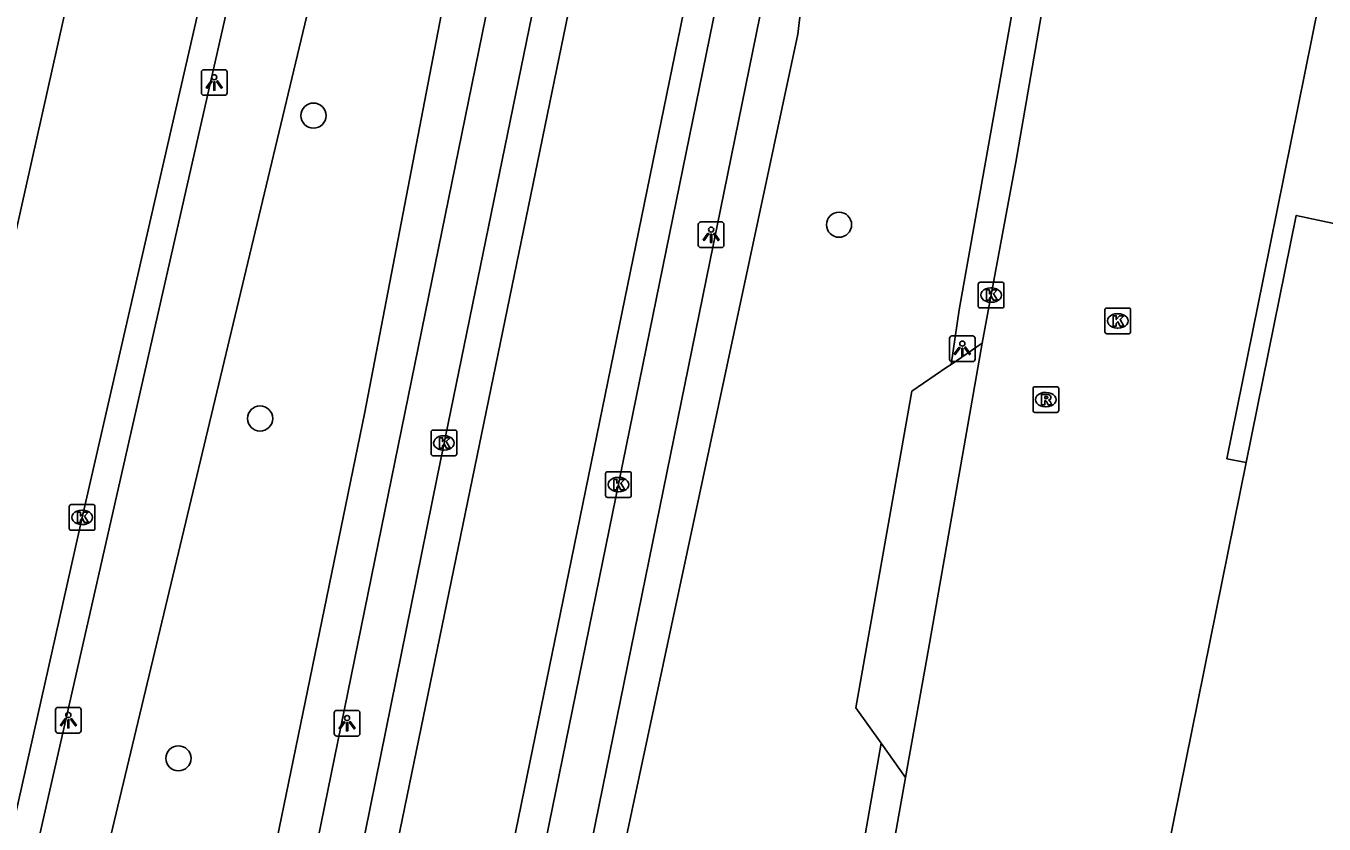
# Model space of a CAD drawing. Extents: x 157692 to 159670, y 381454 to 383289.
# Drawn here: x 158675.9 to 158726.4, y 382951.3 to 382982.3 of the extents above; entities that cross this region are included whole.
import ezdxf

# ---------------------------------------------------------------- set-up
doc = ezdxf.new("R2010")
doc.units = 0
for name, color, linetype in [('IMGEO_Boom', 7, 'Continuous'), ('IMGEO_Groenvoorziening', 7, 'Continuous'), ('IMGEO_Kolk', 7, 'Continuous'), ('IMGEO_Lichtpunt', 7, 'Continuous'), ('IMGEO_Pand', 7, 'Continuous'), ('IMGEO_Parkeervlak_open', 7, 'Continuous'), ('IMGEO_Rijbaan_lokaal_gesloten', 7, 'Continuous'), ('IMGEO_Rijbaan_lokaal_open', 7, 'Continuous'), ('IMGEO_Rioolput', 7, 'Continuous'), ('IMGEO_Voetpad_open', 7, 'Continuous')]:
    doc.layers.add(name, color=color, linetype=linetype)

msp = doc.modelspace()

# ---------------------------------------------------------------- linework, layer by layer
at = {"layer": 'IMGEO_Boom'}
for centre in [(158687.059, 382978.811), (158707.513, 382974.567), (158684.983, 382967.029), (158681.805, 382953.811)]:
    msp.add_circle(centre, 0.489, dxfattribs=at)
at = {"layer": 'IMGEO_Groenvoorziening'}
for points in [[(158688.778, 382900.594), (158697.58, 382943.015), (158705.906, 382981.973), (158708.115, 383000.796)], [(158671.679, 382930.067), (158675.914, 382940.862), (158678.389, 382947.508), (158688.926, 382991.603), (158694.69, 382996.555), (158689.06, 382967.272), (158684.332, 382944.342), (158676.106, 382902.863)]]:
    msp.add_lwpolyline(points, dxfattribs=at)
at = {"layer": 'IMGEO_Kolk'}
for p, q in [((158713.002, 382972.329), (158713.854, 382972.329)), ((158712.927, 382971.403), (158712.927, 382972.255)), ((158713.415, 382972.109), (158713.44, 382972.109)), ((158713.928, 382972.255), (158713.928, 382971.403)), ((158713.854, 382971.329), (158713.002, 382971.329)), ((158713.438, 382971.549), (158713.413, 382971.549)), ((158717.856, 382970.401), (158717.856, 382971.253)), ((158717.931, 382971.327), (158718.783, 382971.327)), ((158718.857, 382971.253), (158718.857, 382970.401)), ((158718.344, 382971.107), (158718.369, 382971.107)), ((158718.783, 382970.327), (158717.931, 382970.327)), ((158718.367, 382970.547), (158718.342, 382970.547)), ((158691.637, 382965.654), (158691.637, 382966.506)), ((158691.712, 382966.58), (158692.564, 382966.58)), ((158692.125, 382966.36), (158692.15, 382966.36)), ((158692.638, 382966.506), (158692.638, 382965.654)), ((158692.148, 382965.8), (158692.123, 382965.8)), ((158692.564, 382965.58), (158691.712, 382965.58)), ((158698.425, 382964.034), (158698.425, 382964.886)), ((158698.5, 382964.96), (158699.352, 382964.96)), ((158698.913, 382964.74), (158698.938, 382964.74)), ((158699.426, 382964.886), (158699.426, 382964.034)), ((158698.936, 382964.18), (158698.911, 382964.18)), ((158677.631, 382963.683), (158678.483, 382963.683)), ((158699.352, 382963.96), (158698.5, 382963.96)), ((158677.556, 382962.757), (158677.556, 382963.609)), ((158678.044, 382963.463), (158678.069, 382963.463)), ((158678.557, 382963.609), (158678.557, 382962.757)), ((158678.483, 382962.683), (158677.631, 382962.683)), ((158678.067, 382962.903), (158678.042, 382962.903))]:
    msp.add_line(p, q, dxfattribs=at)
for points in [[(158713.002, 382972.329), (158713.854, 382972.329)], [(158712.927, 382971.403), (158712.927, 382972.255)], [(158713.248, 382972.029), (158713.371, 382972.029), (158713.371, 382971.878), (158713.501, 382972.029), (158713.665, 382972.029), (158713.519, 382971.878), (158713.672, 382971.629), (158713.52, 382971.629), (158713.435, 382971.793), (158713.371, 382971.726), (158713.371, 382971.629), (158713.248, 382971.629), (158713.248, 382972.029)], [(158713.928, 382972.255), (158713.928, 382971.403)], [(158713.854, 382971.329), (158713.002, 382971.329)], [(158717.856, 382970.401), (158717.856, 382971.253)], [(158717.931, 382971.327), (158718.783, 382971.327)], [(158718.857, 382971.253), (158718.857, 382970.401)], [(158718.177, 382971.027), (158718.3, 382971.027), (158718.3, 382970.876), (158718.43, 382971.027), (158718.594, 382971.027), (158718.448, 382970.876), (158718.601, 382970.627), (158718.449, 382970.627), (158718.364, 382970.791), (158718.3, 382970.724), (158718.3, 382970.627), (158718.177, 382970.627), (158718.177, 382971.027)], [(158718.783, 382970.327), (158717.931, 382970.327)], [(158691.637, 382965.654), (158691.637, 382966.506)], [(158691.712, 382966.58), (158692.564, 382966.58)], [(158691.958, 382966.28), (158692.081, 382966.28), (158692.081, 382966.129), (158692.211, 382966.28), (158692.375, 382966.28), (158692.229, 382966.129), (158692.382, 382965.88), (158692.23, 382965.88), (158692.145, 382966.044), (158692.081, 382965.977), (158692.081, 382965.88), (158691.958, 382965.88), (158691.958, 382966.28)], [(158692.638, 382966.506), (158692.638, 382965.654)], [(158692.564, 382965.58), (158691.712, 382965.58)], [(158698.425, 382964.034), (158698.425, 382964.886)], [(158698.5, 382964.96), (158699.352, 382964.96)], [(158699.426, 382964.886), (158699.426, 382964.034)], [(158698.746, 382964.66), (158698.869, 382964.66), (158698.869, 382964.509), (158698.999, 382964.66), (158699.163, 382964.66), (158699.017, 382964.509), (158699.17, 382964.26), (158699.018, 382964.26), (158698.933, 382964.424), (158698.869, 382964.357), (158698.869, 382964.26), (158698.746, 382964.26), (158698.746, 382964.66)], [(158677.631, 382963.683), (158678.483, 382963.683)], [(158699.352, 382963.96), (158698.5, 382963.96)], [(158677.556, 382962.757), (158677.556, 382963.609)], [(158677.877, 382963.383), (158678, 382963.383), (158678, 382963.232), (158678.13, 382963.383), (158678.294, 382963.383), (158678.148, 382963.232), (158678.301, 382962.983), (158678.149, 382962.983), (158678.064, 382963.147), (158678, 382963.08), (158678, 382962.983), (158677.877, 382962.983), (158677.877, 382963.383)], [(158678.557, 382963.609), (158678.557, 382962.757)], [(158678.483, 382962.683), (158677.631, 382962.683)]]:
    msp.add_lwpolyline(points, dxfattribs=at)
for centre, start, end in [((158713.004, 382972.253), 91.552, 178.448), ((158713.004, 382972.253), 91.552, 178.448), ((158713.852, 382972.253), 1.552, 88.448), ((158713.852, 382972.253), 1.552, 88.448), ((158713.004, 382971.405), 181.552, 268.448), ((158713.004, 382971.405), 181.552, 268.448), ((158713.852, 382971.405), 271.552, 358.448), ((158713.852, 382971.405), 271.552, 358.448), ((158717.933, 382971.251), 91.552, 178.448), ((158717.933, 382971.251), 91.552, 178.448), ((158718.781, 382971.251), 1.552, 88.448), ((158718.781, 382971.251), 1.552, 88.448), ((158717.933, 382970.403), 181.552, 268.448), ((158717.933, 382970.403), 181.552, 268.448), ((158718.781, 382970.403), 271.552, 358.448), ((158718.781, 382970.403), 271.552, 358.448), ((158691.714, 382966.504), 91.552, 178.448), ((158691.714, 382966.504), 91.552, 178.448), ((158692.562, 382966.504), 1.552, 88.448), ((158692.562, 382966.504), 1.552, 88.448), ((158691.714, 382965.656), 181.552, 268.448), ((158691.714, 382965.656), 181.552, 268.448), ((158692.562, 382965.656), 271.552, 358.448), ((158692.562, 382965.656), 271.552, 358.448), ((158698.502, 382964.884), 91.552, 178.448), ((158698.502, 382964.884), 91.552, 178.448), ((158699.35, 382964.884), 1.552, 88.448), ((158699.35, 382964.884), 1.552, 88.448), ((158677.633, 382963.607), 91.552, 178.448), ((158677.633, 382963.607), 91.552, 178.448), ((158678.481, 382963.607), 1.552, 88.448), ((158678.481, 382963.607), 1.552, 88.448), ((158698.502, 382964.036), 181.552, 268.448), ((158698.502, 382964.036), 181.552, 268.448), ((158699.35, 382964.036), 271.552, 358.448), ((158699.35, 382964.036), 271.552, 358.448), ((158677.633, 382962.759), 181.552, 268.448), ((158677.633, 382962.759), 181.552, 268.448), ((158678.481, 382962.759), 271.552, 358.448), ((158678.481, 382962.759), 271.552, 358.448)]:
    msp.add_arc(centre, 0.0765, start, end, dxfattribs=at)
for centre, major_axis, ratio, start_param, end_param in [((158713.414, 382971.829), (-0.387, 0.002), 0.722429, 4.712389, 7.853982), ((158713.439, 382971.829), (-0.39, 0.002), 0.717154, 1.570796, 4.712389), ((158718.343, 382970.827), (-0.387, 0.002), 0.722429, 4.712389, 7.853982), ((158718.368, 382970.827), (-0.39, 0.002), 0.717154, 1.570796, 4.712389), ((158692.124, 382966.08), (-0.387, 0.002), 0.722429, 4.712389, 7.853982), ((158692.149, 382966.08), (-0.39, 0.002), 0.717154, 1.570796, 4.712389), ((158698.912, 382964.46), (-0.387, 0.002), 0.722429, 4.712389, 7.853982), ((158698.937, 382964.46), (-0.39, 0.002), 0.717154, 1.570796, 4.712389), ((158678.043, 382963.183), (-0.387, 0.002), 0.722429, 4.712389, 7.853982), ((158678.068, 382963.183), (-0.39, 0.002), 0.717154, 1.570796, 4.712389)]:
    msp.add_ellipse(centre, major_axis=major_axis, ratio=ratio, start_param=start_param, end_param=end_param, dxfattribs=at)
at = {"layer": 'IMGEO_Lichtpunt'}
for p, q in [((158682.7, 382980.503), (158682.7, 382979.696)), ((158682.7, 382980.503), (158682.7, 382979.696)), ((158683.602, 382980.598), (158682.794, 382980.598)), ((158683.602, 382980.598), (158682.794, 382980.598)), ((158683.696, 382979.696), (158683.696, 382980.503)), ((158683.696, 382979.696), (158683.696, 382980.503)), ((158682.794, 382979.602), (158683.602, 382979.602)), ((158682.794, 382979.602), (158683.602, 382979.602)), ((158702.036, 382974.579), (158702.036, 382973.772)), ((158702.036, 382974.579), (158702.036, 382973.772)), ((158702.938, 382974.674), (158702.13, 382974.674)), ((158702.938, 382974.674), (158702.13, 382974.674)), ((158703.032, 382973.772), (158703.032, 382974.579)), ((158703.032, 382973.772), (158703.032, 382974.579)), ((158702.13, 382973.678), (158702.938, 382973.678)), ((158702.13, 382973.678), (158702.938, 382973.678)), ((158712.713, 382970.239), (158711.905, 382970.239)), ((158712.713, 382970.239), (158711.905, 382970.239)), ((158711.811, 382970.144), (158711.811, 382969.337)), ((158711.811, 382970.144), (158711.811, 382969.337)), ((158712.807, 382969.337), (158712.807, 382970.144)), ((158712.807, 382969.337), (158712.807, 382970.144)), ((158711.905, 382969.243), (158712.713, 382969.243)), ((158711.905, 382969.243), (158712.713, 382969.243)), ((158677.022, 382955.697), (158677.022, 382954.89)), ((158677.022, 382955.697), (158677.022, 382954.89)), ((158677.924, 382955.792), (158677.116, 382955.792)), ((158677.924, 382955.792), (158677.116, 382955.792)), ((158678.018, 382954.89), (158678.018, 382955.697)), ((158678.018, 382954.89), (158678.018, 382955.697)), ((158688.771, 382955.675), (158687.963, 382955.675)), ((158688.771, 382955.675), (158687.963, 382955.675)), ((158687.869, 382955.58), (158687.869, 382954.773)), ((158687.869, 382955.58), (158687.869, 382954.773)), ((158688.865, 382954.773), (158688.865, 382955.58)), ((158688.865, 382954.773), (158688.865, 382955.58)), ((158677.116, 382954.796), (158677.924, 382954.796)), ((158677.116, 382954.796), (158677.924, 382954.796)), ((158687.963, 382954.679), (158688.771, 382954.679)), ((158687.963, 382954.679), (158688.771, 382954.679))]:
    msp.add_line(p, q, dxfattribs=at)
for points in [[(158683.074, 382980.167), (158683.113, 382980.139), (158682.925, 382979.877), (158682.887, 382979.904), (158683.074, 382980.167)], [(158683.176, 382980.119), (158683.223, 382980.119), (158683.223, 382979.797), (158683.176, 382979.797), (158683.176, 382980.119)], [(158683.286, 382980.139), (158683.324, 382980.166), (158683.511, 382979.904), (158683.472, 382979.876), (158683.286, 382980.139)], [(158702.41, 382974.243), (158702.449, 382974.215), (158702.261, 382973.953), (158702.223, 382973.98), (158702.41, 382974.243)], [(158702.512, 382974.195), (158702.559, 382974.195), (158702.559, 382973.873), (158702.512, 382973.873), (158702.512, 382974.195)], [(158702.622, 382974.215), (158702.66, 382974.242), (158702.847, 382973.98), (158702.808, 382973.952), (158702.622, 382974.215)], [(158712.185, 382969.808), (158712.224, 382969.78), (158712.036, 382969.518), (158711.998, 382969.545), (158712.185, 382969.808)], [(158712.287, 382969.76), (158712.334, 382969.76), (158712.334, 382969.438), (158712.287, 382969.438), (158712.287, 382969.76)], [(158712.397, 382969.78), (158712.435, 382969.807), (158712.622, 382969.545), (158712.583, 382969.517), (158712.397, 382969.78)], [(158677.396, 382955.361), (158677.435, 382955.333), (158677.247, 382955.071), (158677.209, 382955.098), (158677.396, 382955.361)], [(158677.498, 382955.313), (158677.545, 382955.313), (158677.545, 382954.991), (158677.498, 382954.991), (158677.498, 382955.313)], [(158677.608, 382955.333), (158677.646, 382955.36), (158677.833, 382955.098), (158677.794, 382955.07), (158677.608, 382955.333)], [(158688.243, 382955.244), (158688.282, 382955.216), (158688.094, 382954.954), (158688.056, 382954.981), (158688.243, 382955.244)], [(158688.345, 382955.196), (158688.392, 382955.196), (158688.392, 382954.874), (158688.345, 382954.874), (158688.345, 382955.196)], [(158688.455, 382955.216), (158688.493, 382955.243), (158688.68, 382954.981), (158688.641, 382954.953), (158688.455, 382955.216)]]:
    msp.add_lwpolyline(points, dxfattribs=at)
for centre in [(158683.199, 382980.301), (158702.535, 382974.377), (158712.31, 382969.942), (158677.521, 382955.495), (158688.368, 382955.378)]:
    msp.add_circle(centre, 0.0994, dxfattribs=at)
for centre, start, end in [((158682.794, 382980.503), 90, 180), ((158682.794, 382980.503), 90, 180), ((158683.602, 382980.503), 0, 90), ((158683.602, 382980.503), 0, 90), ((158682.794, 382979.696), 180, 270), ((158682.794, 382979.696), 180, 270), ((158683.602, 382979.696), 270, 0), ((158683.602, 382979.696), 270, 360), ((158702.13, 382974.579), 90, 180), ((158702.13, 382974.579), 90, 180), ((158702.938, 382974.579), 0, 90), ((158702.938, 382974.579), 0, 90), ((158702.13, 382973.772), 180, 270), ((158702.13, 382973.772), 180, 270), ((158702.938, 382973.772), 270, 0), ((158702.938, 382973.772), 270, 360), ((158711.905, 382970.144), 90, 180), ((158711.905, 382970.144), 90, 180), ((158712.713, 382970.144), 0, 90), ((158712.713, 382970.144), 0, 90), ((158711.905, 382969.337), 180, 270), ((158711.905, 382969.337), 180, 270), ((158712.713, 382969.337), 270, 0), ((158712.713, 382969.337), 270, 360), ((158677.116, 382955.697), 90, 180), ((158677.116, 382955.697), 90, 180), ((158677.924, 382955.697), 0, 90), ((158677.924, 382955.697), 0, 90), ((158687.963, 382955.58), 90, 180), ((158687.963, 382955.58), 90, 180), ((158688.771, 382955.58), 0, 90), ((158688.771, 382955.58), 0, 90), ((158677.116, 382954.89), 180, 270), ((158677.116, 382954.89), 180, 270), ((158677.924, 382954.89), 270, 0), ((158677.924, 382954.89), 270, 360), ((158687.963, 382954.773), 180, 270), ((158687.963, 382954.773), 180, 270), ((158688.771, 382954.773), 270, 0), ((158688.771, 382954.773), 270, 360)]:
    msp.add_arc(centre, 0.0946, start, end, dxfattribs=at)
at = {"layer": 'IMGEO_Pand'}
for points in [[(158723.353, 382965.312), (158725.301, 382974.929), (158785.725, 382962.1)], [(158717.373, 382927.397), (158715.934, 382927.688), (158719.943, 382947.473), (158720.124, 382948.368), (158720.265, 382949.064), (158720.069, 382949.104), (158723.353, 382965.312)]]:
    msp.add_lwpolyline(points, dxfattribs=at)
at = {"layer": 'IMGEO_Parkeervlak_open'}
msp.add_lwpolyline([(158711.872, 382969.135), (158711.711, 382969.025), (158710.342, 382968.089), (158708.165, 382955.781), (158709.153, 382954.397)], dxfattribs=at)
at = {"layer": 'IMGEO_Rijbaan_lokaal_gesloten'}
for points in [[(158678.587, 382893.54), (158701.798, 383006.22), (158701.829, 383007.344), (158701.634, 383008.527), (158701.453, 383009.102), (158700.71, 383010.547), (158699.904, 383011.526)], [(158682.977, 382892.64), (158705.802, 383004.036), (158706.054, 383005.039), (158706.418, 383005.949), (158706.899, 383006.795), (158707.374, 383007.442), (158708.519, 383008.547), (158709.089, 383008.952), (158710.079, 383009.49)], [(158677.336, 382893.796), (158677.878, 382896.431), (158679.453, 382903.919), (158680.852, 382910.676), (158687.882, 382945.045), (158691.868, 382964.744), (158696.094, 382985.31), (158699.288, 383001.294), (158699.663, 383002.787), (158700.211, 383005.396)], [(158706.978, 383003.795), (158705.861, 382998.42), (158687.514, 382908.568), (158685.492, 382898.695), (158684.865, 382895.763), (158684.241, 382892.717), (158684.174, 382892.394)]]:
    msp.add_lwpolyline(points, dxfattribs=at)
at = {"layer": 'IMGEO_Rijbaan_lokaal_open'}
for points in [[(158687.851, 383006.327), (158687.548, 383004.775), (158687.23, 383003.147), (158678.057, 382963.183), (158665.656, 382908.004), (158665.123, 382905.902)], [(158681.882, 383002.27), (158677.932, 382985.247), (158673.213, 382964.198), (158671.338, 382956.153)], [(158713.082, 382969.963), (158714.387, 382977.002), (158715.728, 382984.722), (158715.835, 382985.322)], [(158723.353, 382965.312), (158722.603, 382965.464), (158724.017, 382972.44), (158726.201, 382983.223), (158722.211, 382984.031)], [(158713.082, 382969.963), (158710.99, 382958.051), (158710.101, 382953.069)], [(158700.305, 382896.355), (158701.046, 382901.551), (158702.377, 382908.964), (158702.567, 382910.031), (158703.891, 382917.486), (158705.732, 382928.358), (158707.397, 382938.009), (158709.203, 382948.04), (158710.101, 382953.069)]]:
    msp.add_lwpolyline(points, dxfattribs=at)
at = {"layer": 'IMGEO_Rioolput'}
for p, q in [((158715.135, 382968.264), (158715.987, 382968.264)), ((158715.06, 382967.338), (158715.06, 382968.19)), ((158715.548, 382968.044), (158715.573, 382968.044)), ((158716.061, 382968.19), (158716.061, 382967.338)), ((158715.987, 382967.264), (158715.135, 382967.264)), ((158715.571, 382967.484), (158715.546, 382967.484))]:
    msp.add_line(p, q, dxfattribs=at)
for points in [[(158715.135, 382968.264), (158715.987, 382968.264)], [(158715.06, 382967.338), (158715.06, 382968.19)], [(158715.649, 382967.962), (158715.397, 382967.964), (158715.397, 382967.564)], [(158715.397, 382967.564), (158715.521, 382967.564), (158715.521, 382967.726), (158715.532, 382967.726)], [(158715.575, 382967.883), (158715.521, 382967.883), (158715.521, 382967.802)], [(158715.521, 382967.802), (158715.573, 382967.802)], [(158716.061, 382968.19), (158716.061, 382967.338)], [(158715.987, 382967.264), (158715.135, 382967.264)], [(158715.579, 382967.697), (158715.65, 382967.564), (158715.79, 382967.564), (158715.725, 382967.69)]]:
    msp.add_lwpolyline(points, dxfattribs=at)
for centre, radius, start, end in [((158715.137, 382968.188), 0.0765, 91.552, 178.448), ((158715.137, 382968.188), 0.0765, 91.552, 178.448), ((158715.985, 382968.188), 0.0765, 1.552, 88.448), ((158715.985, 382968.188), 0.0765, 1.552, 88.448), ((158715.531, 382967.673), 0.0533, 26.0293, 88.6989), ((158715.557, 382967.991), 0.19, 274.7715, 282.9687), ((158715.581, 382967.787), 0.0964, 77.0061, 93.1865), ((158715.595, 382967.844), 0.0378, 276.6634, 79.6772), ((158715.648, 382967.852), 0.109, 350.3612, 89.416), ((158715.646, 382967.852), 0.112, 277.5842, 350.9817), ((158715.63, 382967.637), 0.108, 29.5134, 73.7905), ((158715.137, 382967.34), 0.0765, 181.552, 268.448), ((158715.137, 382967.34), 0.0765, 181.552, 268.448), ((158715.985, 382967.34), 0.0765, 271.552, 358.448), ((158715.985, 382967.34), 0.0765, 271.552, 358.448)]:
    msp.add_arc(centre, radius, start, end, dxfattribs=at)
for centre, major_axis, ratio, start_param, end_param in [((158715.547, 382967.764), (-0.387, 0.002), 0.722429, 4.712389, 7.853982), ((158715.572, 382967.764), (-0.39, 0.002), 0.717154, 1.570796, 4.712389)]:
    msp.add_ellipse(centre, major_axis=major_axis, ratio=ratio, start_param=start_param, end_param=end_param, dxfattribs=at)
at = {"layer": 'IMGEO_Voetpad_open'}
for points in [[(158689.169, 383006.219), (158688.765, 383005.259), (158671.679, 382930.067)], [(158677.177, 382902.702), (158678.219, 382906.497), (158698.326, 383004.991)], [(158687.741, 382900.788), (158707.628, 382998.398), (158708.115, 383000.796)], [(158717.061, 382998.629), (158712.191, 382971.258), (158711.872, 382969.135)], [(158711.872, 382969.135), (158713.082, 382969.963)], [(158709.153, 382954.397), (158701.226, 382909.076), (158699.925, 382901.64), (158699.231, 382896.451)], [(158710.101, 382953.069), (158709.153, 382954.397)]]:
    msp.add_lwpolyline(points, dxfattribs=at)

doc.saveas('drawing.dxf')
